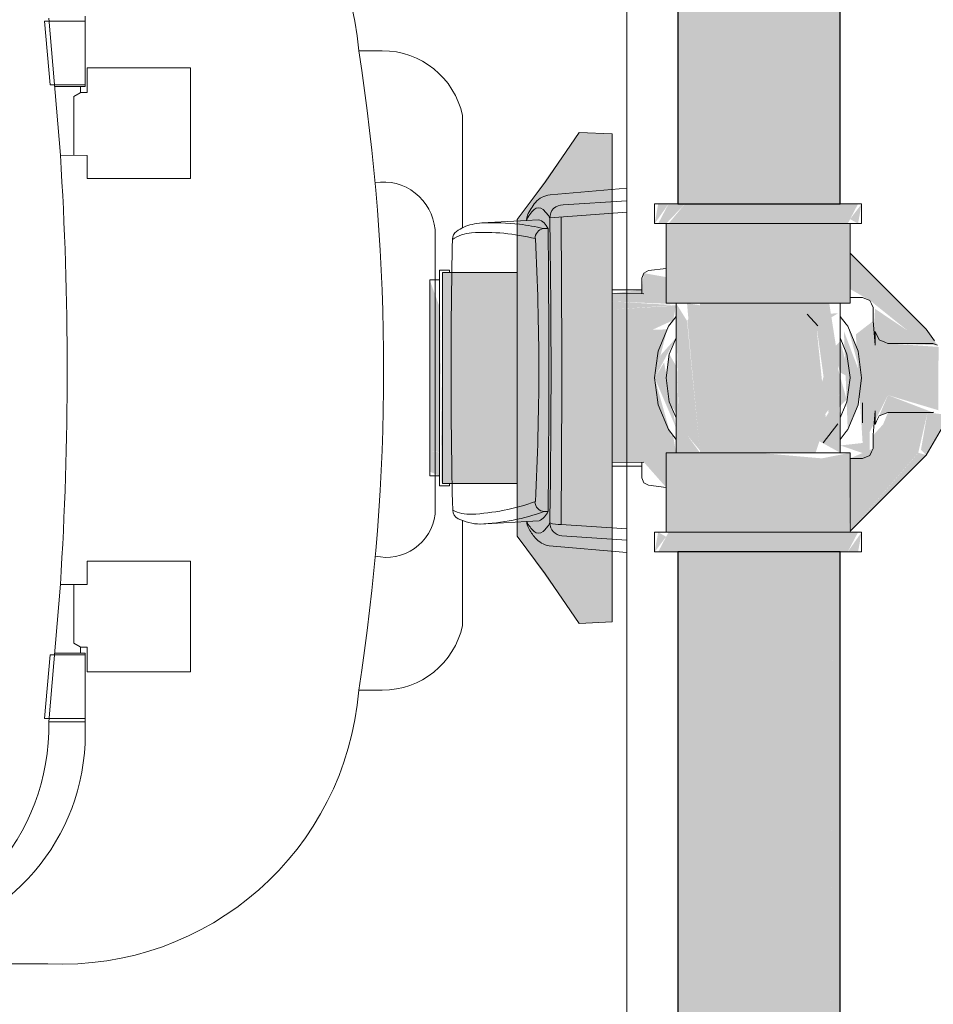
# Model space of a CAD drawing. Header units: millimetres. Extents: x 567 to 934, y -1 to 364.
# Tile 706 of 1056: x 780.549 to 781.106, y 110.217 to 110.816. Entities that reach past the tile are written whole.
import ezdxf

# ---------------------------------------------------------------- set-up
doc = ezdxf.new("R2010")
doc.units = ezdxf.units.MM
doc.header["$MEASUREMENT"] = 0
for name, color, linetype, lineweight in [('A-WALL', 7, 'Continuous', 25), ('AF-Condutos', 140, 'Continuous', 25), ('AF-Conexões', 152, 'Continuous', 18), ('AF-Curva de transposição', 152, 'Continuous', 18), ('AF-Peça de utilização', 152, 'Continuous', 18), ('AF-Registro', 253, 'Continuous', 18), ('Peças hidrossanitárias', 7, 'Continuous', 13)]:
    doc.layers.add(name, color=color, linetype=linetype, lineweight=lineweight)

msp = doc.modelspace()

# ---------------------------------------------------------------- hatches: boundary and pattern name
at = {"layer": 'AF-Condutos', "linetype": 'Continuous'}
for points in [[(780.95008, 110.70412), (780.97399, 110.70412), (780.99376, 111.55389), (780.95008, 111.55389)], [(781.04899, 110.70412), (781.04899, 111.55389), (780.99376, 111.55389), (780.97399, 110.70412)], [(780.95008, 108.40948), (780.99376, 108.40948), (780.99376, 110.49212), (780.95008, 110.49212)], [(780.99376, 108.40948), (781.01444, 108.40948), (781.01444, 110.49212), (780.99376, 110.49212)], [(781.03244, 110.49212), (781.01444, 110.49212), (781.01444, 108.40948)], [(781.03244, 110.49212), (781.01444, 108.40948), (781.03244, 108.40948)], [(781.03244, 110.49212), (781.03244, 108.40948), (781.04467, 110.49212)], [(781.04899, 108.40948), (781.04899, 110.49212), (781.04467, 110.49212), (781.03246, 108.41163)]]:
    msp.add_hatch(color=151, dxfattribs=at).paths.add_polyline_path(points)
at = {"layer": 'AF-Conexões', "linetype": 'Continuous'}
for points in [[(780.93599, 110.69212), (780.94443, 110.70412), (780.93813, 110.70412)], [(780.93813, 110.69212), (780.94299, 110.69212), (780.95444, 110.70412), (780.94443, 110.70412)], [(781.05355, 110.70412), (780.95444, 110.70412), (780.94443, 110.69212), (781.04354, 110.69212)], [(781.05984, 110.70412), (781.05355, 110.70412), (781.04354, 110.69212), (781.05355, 110.69212)], [(781.05984, 110.69212), (781.06199, 110.70412), (781.05499, 110.69487)], [(780.94299, 110.69212), (780.94299, 110.64372), (780.99899, 110.64372), (781.01348, 110.69212)], [(781.05499, 110.64372), (781.05499, 110.69212), (781.01348, 110.69212), (780.99899, 110.64372)], [(780.94899, 110.64368), (780.95069, 110.56964), (780.95069, 110.62638), (780.95505, 110.56409), (780.9635, 110.55401), (780.95569, 110.63291)], [(780.95569, 110.64363), (780.96363, 110.55252), (780.96363, 110.64239)], [(781.04899, 110.55256), (781.04747, 110.61051), (781.04229, 110.64372), (780.96363, 110.64372), (780.96363, 110.55252), (781.03399, 110.55252), (781.04041, 110.57168), (781.03434, 110.63107), (781.04192, 110.57682), (781.03434, 110.56064)], [(781.03538, 110.62995), (781.02862, 110.6372), (781.02234, 110.55427)], [(780.95591, 110.63318), (780.9635, 110.55401), (780.95654, 110.63393)], [(780.94899, 110.62493), (780.94899, 110.55252), (780.96363, 110.55252), (780.95586, 110.56312), (780.95069, 110.62696), (780.95069, 110.56986)], [(781.05123, 110.62666), (781.05355, 110.56662), (781.06199, 110.59812)], [(781.05355, 110.62962), (781.06199, 110.59812), (781.05984, 110.61443)], [(780.94899, 110.62249), (780.93974, 110.61211), (780.93599, 110.59812)], [(781.04899, 110.62052), (781.04421, 110.61575), (781.04899, 110.60146), (781.05499, 110.59812)], [(780.94299, 110.59812), (780.9449, 110.58363), (780.95939, 110.55852), (780.94899, 110.58364), (780.94899, 110.60553), (780.9449, 110.61261)], [(781.04421, 110.61575), (781.02529, 110.55584), (781.04899, 110.58867), (781.0358, 110.56697), (781.05289, 110.58506)], [(780.94174, 110.60756), (780.93599, 110.59812), (780.94899, 110.56779)], [(781.06199, 110.59812), (781.05355, 110.56662), (781.05984, 110.58181)], [(780.94299, 110.53143), (780.94299, 110.50412), (781.01348, 110.50412), (780.99899, 110.55252), (780.9449, 110.55252)], [(781.05499, 110.55252), (781.03777, 110.54912), (780.99899, 110.55252), (781.01348, 110.50412), (781.05436, 110.50412)], [(780.93813, 110.50412), (780.93599, 110.49212), (780.94299, 110.50137)], [(780.93813, 110.49212), (780.94443, 110.49212), (780.95444, 110.50412), (780.94443, 110.50412)], [(781.05984, 110.50412), (780.95444, 110.50412), (780.94443, 110.49212), (781.05355, 110.49212)], [(781.06199, 110.50412), (781.05355, 110.49212), (781.05984, 110.49212)]]:
    msp.add_hatch(color=161, dxfattribs=at).paths.add_polyline_path(points)
at = {"layer": 'AF-Curva de transposição', "linetype": 'Continuous'}
for points in [[(781.05499, 110.67421), (781.05499, 110.66309), (781.09579, 110.62228), (781.10135, 110.62784)], [(781.05499, 110.66309), (781.05499, 110.65226), (781.06707, 110.64538), (781.09579, 110.62228)], [(781.10824, 110.61801), (781.10135, 110.62784), (781.09624, 110.62273), (781.0702, 110.64021), (781.0695, 110.6279), (781.07806, 110.61912)], [(781.0965, 110.55252), (781.10212, 110.57712), (781.07808, 110.57712), (781.06914, 110.55516), (781.05499, 110.54912), (781.05499, 110.50484)], [(781.11539, 110.57544), (781.10212, 110.57712), (781.09815, 110.55431), (781.10135, 110.55111)], [(781.07737, 110.57235), (781.06914, 110.56328), (781.06914, 110.55517)], [(781.09659, 110.55252), (781.05499, 110.50475), (781.10135, 110.55111)]]:
    msp.add_hatch(color=161, dxfattribs=at).paths.add_polyline_path(points)
at = {"layer": 'AF-Peça de utilização', "linetype": 'Continuous'}
for points in [[(780.8062, 110.53383), (780.80679, 110.53449), (780.80499, 110.66376)], [(780.79899, 110.65779), (780.79899, 110.55353), (780.80499, 110.55298), (780.80499, 110.6415)], [(780.80499, 110.53845), (780.80499, 110.55278), (780.79899, 110.55353), (780.79899, 110.54106)]]:
    msp.add_hatch(color=161, dxfattribs=at).paths.add_polyline_path(points)
at = {"layer": 'AF-Registro', "linetype": 'Continuous'}
for points in [[(780.85219, 110.50168), (780.89002, 110.44858), (780.91018, 110.44947), (780.91018, 110.64022), (780.89002, 110.68186), (780.91018, 110.72256), (780.91018, 110.74677), (780.89002, 110.74766), (780.85219, 110.69456)], [(780.89002, 110.68186), (780.91018, 110.64022), (780.91018, 110.72256)], [(780.80679, 110.66241), (780.80679, 110.53383), (780.85219, 110.53383), (780.85219, 110.66241)], [(780.92935, 110.66197), (780.92821, 110.65182), (780.91018, 110.64962), (780.91018, 110.6447), (780.94299, 110.64332), (780.94299, 110.65954)], [(780.91018, 110.6447), (780.91018, 110.63979), (780.94899, 110.64244)], [(780.91018, 110.63979), (780.91018, 110.62691), (780.94721, 110.63325), (780.94899, 110.64219)], [(781.04755, 110.63743), (781.02878, 110.63703), (781.03538, 110.62995)], [(780.94721, 110.63325), (780.91018, 110.62691), (780.93466, 110.62748)], [(781.10876, 110.57844), (781.10885, 110.61703), (781.07806, 110.61912), (781.06914, 110.63287), (781.0585, 110.62464), (781.06263, 110.55848), (781.04899, 110.55698), (781.06707, 110.55087), (781.06681, 110.56506), (781.07806, 110.58762), (781.07806, 110.60862), (781.1054, 110.60862), (781.1054, 110.58762), (781.07806, 110.60862), (781.07806, 110.58762)], [(780.91018, 110.62691), (780.91018, 110.59812), (780.93599, 110.59812), (780.94363, 110.62769)], [(781.1054, 110.60862), (781.07806, 110.60862), (781.1054, 110.58762)], [(780.94583, 110.56323), (780.93599, 110.59812), (780.91018, 110.59812), (780.91018, 110.56933)], [(781.1054, 110.57712), (781.07806, 110.58762), (781.0727, 110.57501), (781.07806, 110.57712)], [(780.94299, 110.53143), (780.94899, 110.55252), (780.94721, 110.563), (780.91018, 110.56933), (780.91018, 110.54662), (780.92941, 110.54679)]]:
    msp.add_hatch(color=254, dxfattribs=at).paths.add_polyline_path(points)

# ---------------------------------------------------------------- linework, layer by layer
at = {"layer": 'A-WALL', "color": 8, "lineweight": 5}
msp.add_line((780.91899, 111.67828), (780.91899, 109.32267), dxfattribs=at)
at = {"layer": 'AF-Condutos'}
for p, q in [((781.04899, 110.70412), (781.04899, 111.55389)), ((780.95008, 111.2746), (780.95008, 110.70412)), ((780.95008, 110.70412), (780.95854, 110.70412)), ((780.95854, 110.70412), (780.97399, 110.70412)), ((780.97399, 110.70412), (780.99376, 110.70412)), ((780.99376, 110.70412), (781.01444, 110.70412)), ((781.01444, 110.70412), (781.03244, 110.70412)), ((781.03244, 110.70412), (781.04467, 110.70412)), ((781.04467, 110.70412), (781.04899, 110.70412)), ((780.95854, 110.49212), (780.95008, 110.49212)), ((780.95008, 110.49212), (780.95008, 109.021)), ((780.97399, 110.49212), (780.95854, 110.49212)), ((780.98005, 110.49212), (780.97399, 110.49212)), ((780.99376, 110.49212), (780.98005, 110.49212)), ((781.01444, 110.49212), (780.99376, 110.49212)), ((781.03244, 110.49212), (781.01444, 110.49212)), ((781.04236, 110.49212), (781.03244, 110.49212)), ((781.04467, 110.49212), (781.04236, 110.49212)), ((781.04899, 110.49212), (781.04467, 110.49212)), ((781.04899, 108.40948), (781.04899, 110.49212))]:
    msp.add_line(p, q, dxfattribs=at)
at = {"layer": 'AF-Conexões'}
for p, q in [((780.93599, 110.70412), (780.93599, 110.69212)), ((780.93813, 110.70412), (780.93599, 110.70412)), ((780.94443, 110.70412), (780.93813, 110.70412)), ((780.95008, 110.70412), (780.94443, 110.70412)), ((780.95444, 110.70412), (780.95008, 110.70412)), ((780.96749, 110.70412), (780.95444, 110.70412)), ((780.98268, 110.70412), (780.96749, 110.70412)), ((780.99899, 110.70412), (780.98268, 110.70412)), ((781.0153, 110.70412), (780.99899, 110.70412)), ((781.02508, 110.70412), (781.0153, 110.70412)), ((781.03049, 110.70412), (781.02508, 110.70412)), ((781.04354, 110.70412), (781.03049, 110.70412)), ((781.04899, 110.70412), (781.04354, 110.70412)), ((781.05355, 110.70412), (781.04899, 110.70412)), ((781.05984, 110.70412), (781.05355, 110.70412)), ((781.06199, 110.70412), (781.05984, 110.70412)), ((781.06199, 110.69212), (781.06199, 110.70412)), ((780.93599, 110.69212), (780.93813, 110.69212)), ((780.93813, 110.69212), (780.94299, 110.69212)), ((780.94299, 110.69212), (780.94443, 110.69212)), ((780.9449, 110.69212), (780.94299, 110.69212)), ((780.94299, 110.69212), (780.94299, 110.66481)), ((780.94443, 110.69212), (780.95444, 110.69212)), ((780.95049, 110.69212), (780.9449, 110.69212)), ((780.95939, 110.69212), (780.95049, 110.69212)), ((780.95444, 110.69212), (780.96749, 110.69212)), ((780.97099, 110.69212), (780.95939, 110.69212)), ((780.96749, 110.69212), (780.98268, 110.69212)), ((780.9845, 110.69212), (780.97099, 110.69212)), ((780.98268, 110.69212), (780.99899, 110.69212)), ((780.99899, 110.69212), (780.9845, 110.69212)), ((780.99899, 110.69212), (781.0153, 110.69212)), ((781.01348, 110.69212), (780.99899, 110.69212)), ((781.02699, 110.69212), (781.01348, 110.69212)), ((781.0153, 110.69212), (781.03049, 110.69212)), ((781.03708, 110.69212), (781.02699, 110.69212)), ((781.03049, 110.69212), (781.03708, 110.69212)), ((781.03708, 110.69212), (781.04354, 110.69212)), ((781.03859, 110.69212), (781.03708, 110.69212)), ((781.04749, 110.69212), (781.03859, 110.69212)), ((781.04354, 110.69212), (781.05355, 110.69212)), ((781.04899, 110.69212), (781.04749, 110.69212)), ((781.05308, 110.69212), (781.04899, 110.69212)), ((781.05499, 110.69212), (781.05308, 110.69212)), ((781.05355, 110.69212), (781.05499, 110.69212)), ((781.05499, 110.69212), (781.05984, 110.69212)), ((781.05499, 110.67421), (781.05499, 110.69212)), ((781.05984, 110.69212), (781.06199, 110.69212)), ((781.05499, 110.64712), (781.05499, 110.67421)), ((780.94299, 110.66481), (780.94299, 110.65182)), ((780.94299, 110.65182), (780.94299, 110.64372)), ((780.94299, 110.64372), (780.9449, 110.64372)), ((780.9449, 110.64372), (780.94899, 110.64372)), ((780.94899, 110.64372), (780.95049, 110.64372)), ((780.95069, 110.64372), (780.94899, 110.64372)), ((780.94899, 110.64372), (780.94899, 110.64368)), ((780.94899, 110.64368), (780.94899, 110.63848)), ((780.95049, 110.64372), (780.95525, 110.64372)), ((780.95525, 110.64372), (780.95069, 110.64372)), ((780.95525, 110.64372), (780.95581, 110.64372)), ((780.95569, 110.64372), (780.95525, 110.64372)), ((780.95581, 110.64372), (780.95569, 110.64372)), ((780.95778, 110.64372), (780.95581, 110.64372)), ((780.95581, 110.64372), (780.95939, 110.64372)), ((780.96363, 110.64372), (780.95778, 110.64372)), ((780.95939, 110.64372), (780.97099, 110.64372)), ((780.97399, 110.64372), (780.96363, 110.64372)), ((780.97099, 110.64372), (780.9845, 110.64372)), ((780.98605, 110.64372), (780.97399, 110.64372)), ((780.9845, 110.64372), (780.99899, 110.64372)), ((780.99899, 110.64372), (780.98605, 110.64372)), ((781.01193, 110.64372), (780.99899, 110.64372)), ((780.99899, 110.64372), (781.01348, 110.64372)), ((781.01904, 110.64372), (781.01193, 110.64372)), ((781.01348, 110.64372), (781.01904, 110.64372)), ((781.02399, 110.64372), (781.01904, 110.64372)), ((781.01904, 110.64372), (781.02029, 110.64372)), ((781.02029, 110.64372), (781.02699, 110.64372)), ((781.03434, 110.64372), (781.02399, 110.64372)), ((781.02699, 110.64372), (781.03859, 110.64372)), ((781.04217, 110.64372), (781.03434, 110.64372)), ((781.03859, 110.64372), (781.04217, 110.64372)), ((781.04229, 110.64372), (781.04217, 110.64372)), ((781.04217, 110.64372), (781.04273, 110.64372)), ((781.04273, 110.64372), (781.04229, 110.64372)), ((781.04273, 110.64372), (781.04749, 110.64372)), ((781.04728, 110.64372), (781.04273, 110.64372)), ((781.04899, 110.64372), (781.04728, 110.64372)), ((781.04749, 110.64372), (781.04899, 110.64372)), ((781.04899, 110.64372), (781.05308, 110.64372)), ((781.04899, 110.63849), (781.04899, 110.64372)), ((781.05308, 110.64372), (781.05499, 110.64372)), ((781.05499, 110.64372), (781.05499, 110.64712)), ((780.94899, 110.63848), (780.94899, 110.63556)), ((781.04899, 110.63556), (781.04899, 110.63849)), ((780.94899, 110.63556), (780.94443, 110.62962)), ((780.94899, 110.63556), (780.94899, 110.62493)), ((781.04899, 110.62785), (781.04899, 110.63556)), ((781.05265, 110.63079), (781.04899, 110.63556)), ((781.05355, 110.62962), (781.05265, 110.63079)), ((780.94443, 110.62962), (780.93813, 110.61443)), ((780.94899, 110.62493), (780.94899, 110.62249)), ((781.04899, 110.6225), (781.04899, 110.62785)), ((781.05984, 110.61443), (781.05355, 110.62962)), ((780.94899, 110.62249), (780.9449, 110.61261)), ((780.94899, 110.62249), (780.94899, 110.57375)), ((781.04899, 110.61538), (781.04899, 110.6225)), ((781.05308, 110.61261), (781.04899, 110.6225)), ((780.93813, 110.61443), (780.93775, 110.61153)), ((780.9449, 110.61261), (780.94299, 110.59812)), ((781.04899, 110.60806), (781.04899, 110.61538)), ((781.05494, 110.59848), (781.05308, 110.61261)), ((781.06199, 110.59812), (781.05984, 110.61443)), ((780.93775, 110.61153), (780.93599, 110.59812)), ((781.04899, 110.5882), (781.04899, 110.60806)), ((780.93599, 110.59812), (780.93775, 110.58472)), ((780.94299, 110.59812), (780.9449, 110.58363)), ((781.05308, 110.58363), (781.05499, 110.59812)), ((781.05499, 110.59812), (781.05494, 110.59848)), ((781.05984, 110.58181), (781.06199, 110.59812)), ((780.93775, 110.58472), (780.93813, 110.58181)), ((780.9449, 110.58363), (780.94899, 110.57375)), ((781.04899, 110.58088), (781.04899, 110.5882)), ((781.04899, 110.57374), (781.05308, 110.58363)), ((780.93813, 110.58181), (780.94443, 110.56662)), ((781.04899, 110.57374), (781.04899, 110.58088)), ((781.05355, 110.56662), (781.05984, 110.58181)), ((780.94899, 110.57375), (780.94899, 110.57208)), ((780.94899, 110.57208), (780.94899, 110.57132)), ((780.94899, 110.57132), (780.94899, 110.56068)), ((781.04899, 110.57207), (781.04899, 110.57374)), ((781.04899, 110.5684), (781.04899, 110.57207)), ((780.94443, 110.56662), (780.9477, 110.56236)), ((781.03859, 110.55852), (781.04749, 110.57012)), ((781.04899, 110.5665), (781.04899, 110.5684)), ((781.04899, 110.56067), (781.04899, 110.5665)), ((781.04899, 110.56067), (781.05266, 110.56546)), ((781.05266, 110.56546), (781.05355, 110.56662)), ((780.9477, 110.56236), (780.94899, 110.56068)), ((780.94899, 110.56068), (780.94899, 110.55252)), ((781.04899, 110.55873), (781.04899, 110.56067)), ((781.04899, 110.55256), (781.04899, 110.55873)), ((780.9449, 110.55252), (780.94299, 110.55252)), ((780.94299, 110.55252), (780.94299, 110.54442)), ((780.94899, 110.55252), (780.9449, 110.55252)), ((780.95049, 110.55252), (780.94899, 110.55252)), ((780.94899, 110.55252), (780.95069, 110.55252)), ((780.95939, 110.55252), (780.95049, 110.55252)), ((780.95069, 110.55252), (780.95525, 110.55252)), ((780.95525, 110.55252), (780.95569, 110.55252)), ((780.95569, 110.55252), (780.95778, 110.55252)), ((780.95778, 110.55252), (780.96363, 110.55252)), ((780.97099, 110.55252), (780.95939, 110.55252)), ((780.96363, 110.55252), (780.97399, 110.55252)), ((780.9845, 110.55252), (780.97099, 110.55252)), ((780.97399, 110.55252), (780.98605, 110.55252)), ((780.99899, 110.55252), (780.9845, 110.55252)), ((780.98605, 110.55252), (780.99899, 110.55252)), ((781.01348, 110.55252), (780.99899, 110.55252)), ((780.99899, 110.55252), (781.01193, 110.55252)), ((781.01193, 110.55252), (781.01904, 110.55252)), ((781.01904, 110.55252), (781.01348, 110.55252)), ((781.02028, 110.55252), (781.01904, 110.55252)), ((781.01904, 110.55252), (781.02399, 110.55252)), ((781.02699, 110.55252), (781.02028, 110.55252)), ((781.02399, 110.55252), (781.03077, 110.55252)), ((781.03077, 110.55252), (781.02699, 110.55252)), ((781.03399, 110.55252), (781.03077, 110.55252)), ((781.03077, 110.55252), (781.03399, 110.55252)), ((781.03859, 110.55252), (781.03399, 110.55252)), ((781.03399, 110.55252), (781.03434, 110.55252)), ((781.03434, 110.55252), (781.0402, 110.55252)), ((781.04273, 110.55252), (781.03859, 110.55252)), ((781.0402, 110.55252), (781.04229, 110.55252)), ((781.04229, 110.55252), (781.04273, 110.55252)), ((781.04749, 110.55252), (781.04273, 110.55252)), ((781.04273, 110.55252), (781.04728, 110.55252)), ((781.04728, 110.55252), (781.04899, 110.55252)), ((781.04899, 110.55252), (781.04749, 110.55252)), ((781.04899, 110.55252), (781.04899, 110.55256)), ((781.05308, 110.55252), (781.04899, 110.55252)), ((781.05499, 110.55252), (781.05308, 110.55252)), ((781.05499, 110.54912), (781.05499, 110.55252)), ((781.05499, 110.50475), (781.05499, 110.54912)), ((780.94299, 110.54442), (780.94299, 110.53143)), ((780.94299, 110.53143), (780.94299, 110.50412)), ((781.05499, 110.50412), (781.05499, 110.50475)), ((780.93599, 110.50412), (780.93599, 110.49212)), ((780.93813, 110.50412), (780.93599, 110.50412)), ((780.94299, 110.50412), (780.93813, 110.50412)), ((780.94443, 110.50412), (780.94299, 110.50412)), ((780.94299, 110.50412), (780.9449, 110.50412)), ((780.95444, 110.50412), (780.94443, 110.50412)), ((780.9449, 110.50412), (780.94899, 110.50412)), ((780.94899, 110.50412), (780.95049, 110.50412)), ((780.95049, 110.50412), (780.95939, 110.50412)), ((780.96749, 110.50412), (780.95444, 110.50412)), ((780.95939, 110.50412), (780.97099, 110.50412)), ((780.98268, 110.50412), (780.96749, 110.50412)), ((780.97099, 110.50412), (780.9845, 110.50412)), ((780.99899, 110.50412), (780.98268, 110.50412)), ((780.9845, 110.50412), (780.99899, 110.50412)), ((781.0153, 110.50412), (780.99899, 110.50412)), ((780.99899, 110.50412), (781.01348, 110.50412)), ((781.01348, 110.50412), (781.02699, 110.50412)), ((781.03049, 110.50412), (781.0153, 110.50412)), ((781.02699, 110.50412), (781.03859, 110.50412)), ((781.04354, 110.50412), (781.03049, 110.50412)), ((781.03859, 110.50412), (781.04749, 110.50412)), ((781.05355, 110.50412), (781.04354, 110.50412)), ((781.04749, 110.50412), (781.05308, 110.50412)), ((781.05308, 110.50412), (781.05436, 110.50412)), ((781.05436, 110.50412), (781.05355, 110.50412)), ((781.05499, 110.50412), (781.05436, 110.50412)), ((781.05436, 110.50412), (781.05499, 110.50412)), ((781.05984, 110.50412), (781.05499, 110.50412)), ((781.06199, 110.50412), (781.05984, 110.50412)), ((781.06199, 110.49212), (781.06199, 110.50412)), ((780.93599, 110.49212), (780.93813, 110.49212)), ((780.93813, 110.49212), (780.94443, 110.49212)), ((780.94443, 110.49212), (780.95008, 110.49212)), ((780.95008, 110.49212), (780.95444, 110.49212)), ((780.95444, 110.49212), (780.96749, 110.49212)), ((780.96749, 110.49212), (780.98268, 110.49212)), ((780.98268, 110.49212), (780.99899, 110.49212)), ((780.99899, 110.49212), (781.0153, 110.49212)), ((781.0153, 110.49212), (781.03049, 110.49212)), ((781.03049, 110.49212), (781.04236, 110.49212)), ((781.04236, 110.49212), (781.04354, 110.49212)), ((781.04354, 110.49212), (781.04899, 110.49212)), ((781.04899, 110.49212), (781.05355, 110.49212)), ((781.05355, 110.49212), (781.05984, 110.49212)), ((781.05984, 110.49212), (781.06199, 110.49212))]:
    msp.add_line(p, q, dxfattribs=at)
at = {"layer": 'AF-Curva de transposição'}
for p, q in [((781.08547, 110.64372), (781.05499, 110.67421)), ((781.10135, 110.62784), (781.08547, 110.64372)), ((781.1063, 110.62077), (781.10135, 110.62784)), ((781.10135, 110.55111), (781.1112, 110.56818)), ((781.05499, 110.50475), (781.10135, 110.55111))]:
    msp.add_line(p, q, dxfattribs=at)
at = {"layer": 'AF-Peça de utilização'}
for p, q in [((780.81099, 110.66376), (780.80499, 110.66376)), ((780.80499, 110.66376), (780.80499, 110.66241)), ((780.80499, 110.66241), (780.80499, 110.66089)), ((780.80499, 110.66089), (780.80499, 110.65779)), ((780.81099, 110.66241), (780.81099, 110.66376)), ((780.79899, 110.65779), (780.79899, 110.65518)), ((780.80499, 110.65779), (780.79899, 110.65779)), ((780.79899, 110.65518), (780.79899, 110.64271)), ((780.80499, 110.65779), (780.80499, 110.64717)), ((780.91381, 110.65182), (780.91018, 110.65182)), ((780.92821, 110.65182), (780.91381, 110.65182)), ((780.79899, 110.64271), (780.79899, 110.62252)), ((780.80499, 110.64717), (780.80499, 110.62496)), ((780.80499, 110.62496), (780.80499, 110.59812)), ((780.79899, 110.62252), (780.79899, 110.59812)), ((780.79899, 110.59812), (780.79899, 110.57371)), ((780.80499, 110.59812), (780.80499, 110.57127)), ((780.79899, 110.57371), (780.79899, 110.55353)), ((780.80499, 110.57127), (780.80499, 110.54907)), ((780.79899, 110.55353), (780.79899, 110.54106)), ((780.80499, 110.54907), (780.80499, 110.53845)), ((780.79899, 110.54106), (780.79899, 110.53845)), ((780.91018, 110.54442), (780.91389, 110.54442)), ((780.91389, 110.54442), (780.92821, 110.54442)), ((780.79899, 110.53845), (780.80499, 110.53845)), ((780.80499, 110.53845), (780.80499, 110.53535)), ((780.80499, 110.53535), (780.80499, 110.53383)), ((780.80499, 110.53383), (780.80499, 110.53248)), ((780.80499, 110.53248), (780.80679, 110.53248)), ((780.80679, 110.53248), (780.81099, 110.53248)), ((780.81099, 110.53248), (780.81099, 110.53383))]:
    msp.add_line(p, q, dxfattribs=at)
at = {"layer": 'AF-Registro'}
for p, q in [((780.89002, 110.74766), (780.86926, 110.71743)), ((780.91018, 110.74677), (780.89002, 110.74766)), ((780.91018, 110.7355), (780.91018, 110.74677)), ((780.91018, 110.73358), (780.91018, 110.7355)), ((780.91018, 110.73066), (780.91018, 110.73358)), ((780.91018, 110.72692), (780.91018, 110.73066)), ((780.91018, 110.72256), (780.91018, 110.72692)), ((780.91018, 110.65182), (780.91018, 110.72256)), ((780.86926, 110.71743), (780.85219, 110.69456)), ((780.85219, 110.69456), (780.85219, 110.68653)), ((780.85219, 110.68653), (780.85219, 110.6846)), ((780.85219, 110.6846), (780.85219, 110.68117)), ((780.85219, 110.68117), (780.85219, 110.66241)), ((780.80789, 110.66241), (780.80679, 110.66241)), ((780.80679, 110.66241), (780.80679, 110.65779)), ((780.81099, 110.66241), (780.80789, 110.66241)), ((780.82224, 110.66241), (780.81099, 110.66241)), ((780.83234, 110.66241), (780.82224, 110.66241)), ((780.83724, 110.66241), (780.83234, 110.66241)), ((780.8427, 110.66241), (780.83724, 110.66241)), ((780.84477, 110.66241), (780.8427, 110.66241)), ((780.84811, 110.66241), (780.84477, 110.66241)), ((780.85219, 110.66241), (780.84811, 110.66241)), ((780.85219, 110.66241), (780.85219, 110.65779)), ((780.85219, 110.65779), (780.85219, 110.66241)), ((780.92935, 110.66197), (780.92819, 110.6589)), ((780.93228, 110.6635), (780.92935, 110.66197)), ((780.94299, 110.66481), (780.93228, 110.6635)), ((780.80679, 110.65779), (780.80679, 110.59812)), ((780.85219, 110.65779), (780.85219, 110.63964)), ((780.85219, 110.59812), (780.85219, 110.65779)), ((780.92819, 110.6589), (780.92819, 110.65566)), ((780.92819, 110.65566), (780.92821, 110.65182)), ((780.91018, 110.64962), (780.91018, 110.65182)), ((780.91018, 110.64022), (780.91018, 110.64962)), ((780.91018, 110.64962), (780.91018, 110.6447)), ((780.92941, 110.64945), (780.91018, 110.64962)), ((780.92821, 110.65182), (780.92822, 110.64961)), ((780.92822, 110.64961), (780.9283, 110.64962)), ((780.9283, 110.64962), (780.92941, 110.64945)), ((780.91018, 110.6447), (780.91018, 110.64372)), ((780.91018, 110.64372), (780.91018, 110.63979)), ((781.06263, 110.64712), (781.05499, 110.64712)), ((781.06707, 110.64538), (781.06263, 110.64712)), ((781.06811, 110.64323), (781.06707, 110.64538)), ((781.06914, 110.64107), (781.06811, 110.64323)), ((780.85219, 110.63964), (780.85219, 110.59811)), ((780.91018, 110.6176), (780.91018, 110.64022)), ((780.91018, 110.63979), (780.91018, 110.62691)), ((781.02878, 110.63703), (781.03538, 110.62995)), ((781.06914, 110.63697), (781.06914, 110.64107)), ((781.06914, 110.63287), (781.06914, 110.63697)), ((781.0702, 110.61814), (781.06914, 110.63287)), ((780.91018, 110.62691), (780.91018, 110.61404)), ((781.0702, 110.62643), (781.0702, 110.62412)), ((781.0727, 110.62123), (781.0702, 110.62643)), ((781.0702, 110.62412), (781.0702, 110.62021)), ((781.0702, 110.62021), (781.0702, 110.61814)), ((781.07606, 110.61991), (781.0727, 110.62123)), ((781.07806, 110.61912), (781.07606, 110.61991)), ((781.1054, 110.61912), (781.07806, 110.61912)), ((781.10824, 110.61801), (781.1054, 110.61912)), ((780.91018, 110.57866), (780.91018, 110.6176)), ((780.91018, 110.61404), (780.91018, 110.59812)), ((780.80679, 110.59812), (780.80679, 110.53845)), ((780.85219, 110.53845), (780.85219, 110.59812)), ((780.85219, 110.59811), (780.85219, 110.55639)), ((780.91018, 110.59812), (780.91018, 110.58221)), ((781.06263, 110.57698), (781.06263, 110.58298)), ((781.06263, 110.58298), (781.06263, 110.57686)), ((780.91018, 110.58221), (780.91018, 110.56933)), ((780.91018, 110.55602), (780.91018, 110.57866)), ((781.06263, 110.57073), (781.06263, 110.57698)), ((781.06263, 110.57686), (781.06263, 110.57073)), ((781.06914, 110.56337), (781.0702, 110.57811)), ((781.0702, 110.57811), (781.0702, 110.57603)), ((781.0727, 110.57501), (781.07806, 110.57712)), ((781.07806, 110.57712), (781.1054, 110.57712)), ((781.1054, 110.57712), (781.10592, 110.57733)), ((781.0702, 110.57603), (781.0702, 110.57189)), ((781.0702, 110.57189), (781.0702, 110.56981)), ((781.0702, 110.56981), (781.07112, 110.57173)), ((781.07112, 110.57173), (781.0727, 110.57501)), ((780.91018, 110.56933), (780.91018, 110.55646)), ((781.06914, 110.55927), (781.06914, 110.56337)), ((781.06914, 110.55517), (781.06914, 110.55927)), ((780.85219, 110.55639), (780.85219, 110.53845)), ((780.91018, 110.55646), (780.91018, 110.55252)), ((780.91018, 110.54662), (780.91018, 110.55602)), ((780.91018, 110.55252), (780.91018, 110.55154)), ((781.06707, 110.55087), (781.06811, 110.55302)), ((781.06811, 110.55302), (781.06914, 110.55517)), ((780.91018, 110.55154), (780.91018, 110.54662)), ((780.91018, 110.54662), (780.92941, 110.54679)), ((780.91018, 110.54442), (780.91018, 110.54662)), ((780.92822, 110.54661), (780.92821, 110.54442)), ((780.92822, 110.54663), (780.92822, 110.54661)), ((780.9283, 110.54662), (780.92822, 110.54663)), ((780.92941, 110.54679), (780.9283, 110.54662)), ((781.05499, 110.54912), (781.06263, 110.54912)), ((781.06263, 110.54912), (781.06707, 110.55087)), ((780.91018, 110.47368), (780.91018, 110.54442)), ((780.92821, 110.54442), (780.92819, 110.54058)), ((780.92819, 110.54058), (780.92819, 110.53735)), ((780.80679, 110.53845), (780.80679, 110.53383)), ((780.85219, 110.53845), (780.85219, 110.53383)), ((780.85219, 110.53383), (780.85219, 110.53845)), ((780.92819, 110.53735), (780.92935, 110.53427)), ((780.80679, 110.53383), (780.80789, 110.53383)), ((780.80789, 110.53383), (780.81099, 110.53383)), ((780.81099, 110.53383), (780.82224, 110.53383)), ((780.82224, 110.53383), (780.83234, 110.53383)), ((780.83234, 110.53383), (780.83724, 110.53383)), ((780.83724, 110.53383), (780.8427, 110.53383)), ((780.8427, 110.53383), (780.84477, 110.53383)), ((780.84477, 110.53383), (780.84811, 110.53383)), ((780.84811, 110.53383), (780.85219, 110.53383)), ((780.85219, 110.53383), (780.85219, 110.51506)), ((780.92935, 110.53427), (780.93228, 110.53274)), ((780.93228, 110.53274), (780.94299, 110.53143)), ((780.85219, 110.51506), (780.85219, 110.51163)), ((780.85219, 110.51163), (780.85219, 110.50971)), ((780.85219, 110.50971), (780.85219, 110.50168)), ((780.85219, 110.50168), (780.86926, 110.47881)), ((780.86926, 110.47881), (780.89002, 110.44858)), ((780.91018, 110.46932), (780.91018, 110.47368)), ((780.91018, 110.46558), (780.91018, 110.46932)), ((780.91018, 110.46266), (780.91018, 110.46558)), ((780.91018, 110.46074), (780.91018, 110.46266)), ((780.91018, 110.44947), (780.91018, 110.46074)), ((780.89002, 110.44858), (780.91018, 110.44947))]:
    msp.add_line(p, q, dxfattribs=at)
at = {"layer": 'Peças hidrossanitárias', "color": 8, "lineweight": 5}
for p, q in [((780.56701, 110.81738), (780.5741, 110.73377)), ((780.58914, 110.81849), (780.58914, 110.77564)), ((780.56443, 110.81543), (780.58914, 110.81543)), ((780.56782, 110.77663), (780.56443, 110.81543)), ((780.77015, 110.79743), (780.75579, 110.79743)), ((780.59043, 110.77192), (780.59043, 110.78693)), ((780.59043, 110.78693), (780.65343, 110.78693)), ((780.65343, 110.78693), (780.65343, 110.71953)), ((780.5709, 110.77663), (780.56782, 110.77663)), ((780.57055, 110.77563), (780.58657, 110.77563)), ((780.5709, 110.77663), (780.58914, 110.77663)), ((780.58914, 110.77564), (780.58639, 110.77564)), ((780.58639, 110.77564), (780.58639, 110.77192)), ((780.5861, 110.77175), (780.58221, 110.76952)), ((780.58221, 110.76952), (780.58221, 110.73374)), ((780.58639, 110.77192), (780.59043, 110.77192)), ((780.81899, 110.68949), (780.81899, 110.75809)), ((780.59043, 110.73372), (780.5741, 110.73377)), ((780.59043, 110.71953), (780.59043, 110.73372)), ((780.65343, 110.71953), (780.59043, 110.71953)), ((780.87233, 110.70962), (780.91899, 110.71363)), ((780.91899, 110.70601), (780.88024, 110.70352)), ((780.91899, 110.69912), (780.87211, 110.69557)), ((780.83083, 110.69254), (780.85808, 110.69402)), ((780.8579, 110.69401), (780.86502, 110.69438)), ((780.80224, 110.68855), (780.80224, 110.51509)), ((780.86816, 110.68907), (780.87109, 110.6892)), ((780.87109, 110.51682), (780.86881, 110.51667)), ((780.81899, 110.44726), (780.81899, 110.51138)), ((780.85813, 110.51059), (780.82978, 110.50906)), ((780.85785, 110.51058), (780.86562, 110.51099)), ((780.87897, 110.50884), (780.91899, 110.50623)), ((780.91899, 110.49934), (780.87942, 110.50189)), ((780.91899, 110.49172), (780.8718, 110.49577)), ((780.59043, 110.47236), (780.59043, 110.48654)), ((780.59043, 110.48654), (780.65343, 110.48654)), ((780.65343, 110.48654), (780.65343, 110.41914)), ((780.56701, 110.38869), (780.57411, 110.47243)), ((780.57409, 110.4723), (780.59043, 110.47236)), ((780.58221, 110.43656), (780.58221, 110.47243)), ((780.58624, 110.43423), (780.58221, 110.43656)), ((780.59043, 110.43415), (780.58639, 110.43415)), ((780.58639, 110.43415), (780.58639, 110.43043)), ((780.59043, 110.41914), (780.59043, 110.43415)), ((780.56782, 110.42944), (780.56443, 110.39064)), ((780.5709, 110.42944), (780.56782, 110.42944)), ((780.57055, 110.43044), (780.58774, 110.43044)), ((780.5709, 110.42944), (780.58914, 110.42944)), ((780.58639, 110.43043), (780.58914, 110.43043)), ((780.58914, 110.43043), (780.58914, 110.37539)), ((780.65343, 110.41914), (780.59043, 110.41914)), ((780.75579, 110.40792), (780.77015, 110.40792)), ((780.56443, 110.39064), (780.58914, 110.39064)), ((780.56701, 110.38869), (780.58914, 110.38869)), ((780.07124, 110.2412), (780.5665, 110.2412))]:
    msp.add_line(p, q, dxfattribs=at)
for centre, radius, start, end in [((780.57495, 110.78292), 0.18142, 4.58688, 92.67114), ((779.50774, 110.60267), 1.26316, 351.13061, 8.86939), ((780.77015, 110.74744), 0.04999, 12.29472, 90), ((778.53764, 110.60314), 2.04064, 356.32406, 3.67035), ((780.77069, 110.68582), 0.03166, 4.94442, 99.05558), ((780.87346, 110.69653), 0.01315, 94.91195, 140.09731), ((780.88736, 110.68464), 0.03144, 139.74093, 156.25907), ((780.87994, 110.6957), 0.00782, 87.74931, 180.93623), ((780.87409, 110.68757), 0.01742, 130.9886, 158.29468), ((780.86445, 110.69472), 0.00641, 156.25907, 186.30265), ((780.86534, 110.69764), 0.00408, 49.0114, 130.9886), ((780.85608, 110.68698), 0.01819, 28.18437, 49.0114), ((780.83116, 110.66498), 0.02744, 103.38351, 125.44123), ((780.83266, 110.65864), 0.03395, 93.09892, 103.38351), ((780.83742, 110.55409), 0.1386, 83.27226, 92.72774), ((780.84039, 110.57922), 0.1133, 75.81342, 83.27226), ((780.86475, 110.68932), 0.00506, 39.62146, 86.94632), ((780.84299, 110.6713), 0.03332, 32.48389, 39.62146), ((775.13881, 110.60188), 5.73407, 359.079345, 0.936227), ((770.69477, 110.60297), 10.18464, 359.470442, 0.523888), ((780.82592, 110.66353), 0.02302, 93.49366, 124.50634), ((780.81851, 110.68274), 0.00564, 125.44123, 180.46552), ((780.8324, 110.55731), 0.12944, 76.17012, 93.49366), ((780.86935, 110.68295), 0.00624, 101.00445, 178.99555), ((772.53453, 110.60299), 8.33701, 359.407811, 0.592505), ((784.37927, 110.60308), 3.56728, 178.7212, 181.37318), ((779.3192, 110.60267), 1.54624, 357.03809, 2.97775), ((780.81785, 110.65053), 0.13562, 281.22529, 289.61104), ((780.8692, 110.52274), 0.00608, 180.43276, 266.29042), ((780.81902, 110.51774), 0.00601, 181.37318, 243.15699), ((780.82342, 110.53767), 0.02261, 242.6002, 272.77471), ((780.81798, 110.64985), 0.13493, 272.77471, 281.22529), ((780.81812, 110.66532), 0.15705, 281.65576, 288.8284), ((780.85991, 110.52184), 0.01226, 297.75653, 335.84721), ((780.7726, 110.51867), 0.02985, 256.88961, 353.11039), ((780.83022, 110.53987), 0.03081, 243.15699, 269.18556), ((780.82536, 110.63026), 0.12126, 271.88078, 281.65576), ((780.86778, 110.51111), 0.00966, 183.08292, 206.92478), ((780.87409, 110.51771), 0.01742, 204.10431, 229.0114), ((780.88533, 110.52003), 0.02935, 206.92478, 221.07522), ((780.86534, 110.50764), 0.00408, 229.0114, 310.9886), ((780.85608, 110.51829), 0.01819, 310.9886, 331.98452), ((780.88031, 110.51001), 0.00818, 181.8602, 263.75174), ((780.87869, 110.53287), 0.02403, 254.18342, 270.67275), ((780.87478, 110.51084), 0.01536, 221.07522, 258.78554), ((780.77015, 110.4579), 0.04999, 270, 347.70528), ((780.57495, 110.42242), 0.18142, 267.32886, 355.41312), ((780.4339, 110.38598), 0.13314, 275.26934, 1.16642), ((780.46082, 110.38112), 0.12845, 276.09937, 357.44126)]:
    msp.add_arc(centre, radius, start, end, dxfattribs=at)

doc.saveas('drawing.dxf')
